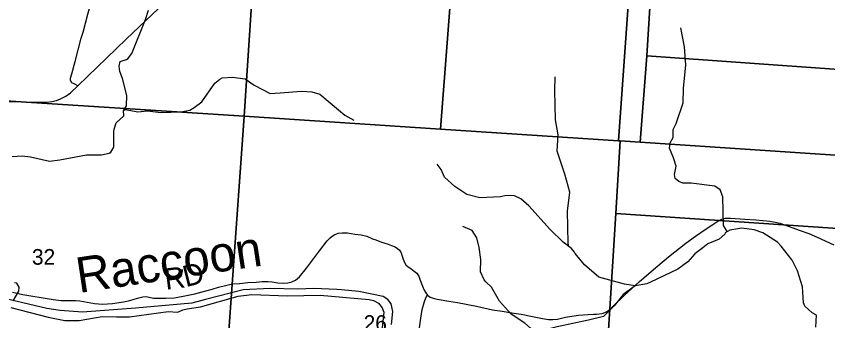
# Model space of a CAD drawing. Extents: x 1878108 to 2183446, y 146837 to 508383.
# Drawn here: x 2015077 to 2026537, y 285647 to 289950 of the extents above; entities that cross this region are included whole.
import ezdxf

# ---------------------------------------------------------------- set-up
doc = ezdxf.new("R2010")
doc.units = 0
for name, color, linetype in [('GM_X_County_Road', 7, 'Continuous'), ('GM_X_County_Road_Text', 7, 'Continuous'), ('GM_X_Major_River', 7, 'Continuous'), ('GM_X_Major_River_Text', 7, 'Continuous'), ('GM_X_Minor_River', 7, 'Continuous'), ('GM_X_Section', 7, 'Continuous'), ('GM_X_Section_Text', 7, 'Continuous'), ('GM_X_State_Route', 7, 'Continuous'), ('GM_X_Township_Road', 7, 'Continuous')]:
    doc.layers.add(name, color=color, linetype=linetype)

msp = doc.modelspace()

# ---------------------------------------------------------------- linework, layer by layer
at = {"layer": 'GM_X_County_Road'}
for points in [[(2023230, 285738), (2023272, 285741), (2023353, 285750), (2023414, 285772), (2023462, 285809), (2023508, 285852), (2023661, 286006), (2023879, 286202), (2024136, 286421), (2024289, 286549), (2024534, 286741), (2024668, 286840), (2024805, 286935), (2024913, 287008), (2024997, 287063), (2025042, 287083), (2025093, 287095), (2025165, 287095), (2025364, 287080), (2025520, 287071), (2025720, 287054), (2025794, 287041), (2025862, 287026), (2025991, 286980), (2026135, 286928), (2026268, 286881), (2026388, 286828), (2026620, 286720)], [(2015023, 286050), (2015169, 286017), (2015311, 285992), (2015429, 285974), (2015600, 285945), (2015713, 285934), (2015807, 285934), (2015917, 285935), (2015975, 285930), (2016078, 285909), (2016181, 285890), (2016294, 285882), (2016435, 285890), (2016592, 285916), (2016679, 285935), (2016743, 285951), (2016806, 285973), (2016865, 285984), (2016912, 285988), (2017014, 285968), (2017103, 285964), (2017191, 285964), (2017310, 285973), (2017480, 286002), (2017598, 286029), (2017703, 286055), (2017843, 286094), (2017933, 286122), (2018030, 286144), (2018130, 286167), (2018233, 286175), (2018347, 286186), (2018465, 286193), (2018548, 286201), (2018632, 286203), (2018691, 286196), (2018771, 286181), (2018852, 286177), (2018913, 286181), (2018970, 286199), (2019019, 286222), (2019075, 286266), (2019174, 286390), (2019360, 286635), (2019469, 286777), (2019508, 286820), (2019538, 286842), (2019576, 286866), (2019624, 286883), (2019681, 286891), (2019754, 286890), (2019860, 286872), (2019946, 286859), (2020029, 286842), (2020106, 286806), (2020155, 286788), (2020209, 286765), (2020268, 286749), (2020328, 286731), (2020375, 286712), (2020427, 286692), (2020462, 286667), (2020488, 286644), (2020511, 286606), (2020526, 286561), (2020541, 286515), (2020560, 286469), (2020580, 286439), (2020610, 286408), (2020648, 286383), (2020698, 286349), (2020735, 286317), (2020749, 286295)], [(2020749, 286295), (2020761, 286275), (2020781, 286218), (2020803, 286159), (2020822, 286113), (2020838, 286080), (2020862, 286042), (2020886, 286010), (2020921, 285982), (2020965, 285965), (2021023, 285951), (2021186, 285925), (2021307, 285904), (2021576, 285851), (2021800, 285803), (2021940, 285781), (2022075, 285760), (2022205, 285739), (2022369, 285707), (2022509, 285677), (2022591, 285665), (2022656, 285663), (2022719, 285671), (2022835, 285696), (2022921, 285714), (2023017, 285724), (2023155, 285734), (2023230, 285738)]]:
    msp.add_lwpolyline(points, dxfattribs=at)
at = {"layer": 'GM_X_Major_River'}
for points in [[(2020376, 285593), (2020394, 285777), (2020369, 285885), (2020323, 285949), (2020259, 285991), (2019915, 286062), (2019669, 286083), (2019603, 286087), (2019281, 286104), (2019055, 286091), (2018663, 286102), (2018283, 286082), (2017749, 285946), (2017557, 285897), (2016759, 285824), (2016011, 285769), (2015695, 285790), (2015509, 285819), (2014747, 285999)], [(2014999, 285832), (2015528, 285697), (2015764, 285650), (2015964, 285651), (2016292, 285708), (2016492, 285701), (2016678, 285702), (2017221, 285780), (2017358, 285766), (2017429, 285802), (2017489, 285817), (2017679, 285843), (2018211, 285992), (2018403, 286016), (2018909, 286000), (2019367, 286010), (2020059, 285948), (2020123, 285935), (2020191, 285895), (2020242, 285831), (2020266, 285767), (2020233, 285462)]]:
    msp.add_lwpolyline(points, dxfattribs=at)
at = {"layer": 'GM_X_Minor_River'}
for points in [[(2016594, 288624), (2016636, 288682), (2016640, 288831), (2016576, 289071), (2016540, 289168), (2016530, 289246), (2016544, 289308), (2016648, 289343), (2016710, 289425), (2016900, 289905), (2016943, 290037)], [(2025118, 286906), (2025063, 286994), (2025055, 287399), (2025019, 287495), (2024943, 287547), (2024609, 287591), (2024491, 287589), (2024435, 287613), (2024383, 287659), (2024371, 287713), (2024397, 287832), (2024359, 287950), (2024303, 288083), (2024313, 288159), (2024353, 288237), (2024355, 288350), (2024377, 288398), (2024395, 288432), (2024493, 288725), (2024500, 288928), (2024532, 289261), (2024512, 289516), (2024464, 289785)], [(2015018, 287968), (2015159, 287976), (2015279, 287964), (2015545, 287904), (2015691, 287922), (2016067, 287989), (2016279, 287993), (2016391, 288015), (2016413, 288027), (2016454, 288100), (2016454, 288321), (2016458, 288353), (2016486, 288441), (2016596, 288544), (2016590, 288616), (2016612, 288632), (2016694, 288618), (2016794, 288598), (2016928, 288612), (2017118, 288588), (2017406, 288599), (2017526, 288623), (2017589, 288659), (2017697, 288741), (2017883, 289005), (2017951, 289059), (2017983, 289079), (2018129, 289089), (2018311, 289065), (2018435, 288977), (2018661, 288857), (2018805, 288867), (2019104, 288892), (2019252, 288882), (2019366, 288846), (2019626, 288629), (2019716, 288553), (2019844, 288479)], [(2022882, 286694), (2022870, 286742), (2022860, 287194), (2022896, 287465), (2022822, 287716), (2022714, 288043), (2022728, 288272), (2022690, 288484), (2022682, 288898), (2022686, 289095)], [(2026368, 285554), (2026376, 285726), (2026316, 285758), (2026212, 285851), (2026194, 285901), (2026178, 286126), (2026108, 286354), (2026036, 286501), (2025878, 286703), (2025826, 286756), (2025618, 286890), (2025496, 286932), (2025323, 286954), (2025153, 286925), (2025087, 286889), (2025081, 286871), (2025003, 286801), (2024841, 286736), (2024771, 286678), (2024661, 286592), (2024561, 286481), (2024421, 286375), (2024032, 286191), (2023980, 286167), (2023816, 286139), (2023664, 286163), (2023302, 286261), (2023102, 286439), (2022970, 286596), (2022960, 286614), (2022920, 286666), (2022798, 286756), (2022617, 286936), (2022315, 287271), (2022203, 287368), (2022113, 287412), (2021995, 287415), (2021915, 287397), (2021623, 287385), (2021439, 287431), (2021271, 287543), (2021123, 287675), (2021077, 287786), (2021023, 287858)], [(2023816, 286139), (2023648, 286018), (2023518, 285860), (2023370, 285705), (2023157, 285656), (2022717, 285559), (2022445, 285497), (2022385, 285503), (2022339, 285541), (2022259, 285615), (2022065, 285739), (2021987, 285828), (2021903, 285922), (2021789, 286120), (2021709, 286195), (2021685, 286223), (2021635, 286339), (2021639, 286512), (2021615, 286684), (2021583, 286817), (2021515, 286921), (2021381, 286977)], [(2015035, 285929), (2015114, 286063), (2015116, 286121), (2015084, 286177), (2015052, 286181)]]:
    msp.add_lwpolyline(points, dxfattribs=at)
at = {"layer": 'GM_X_Section'}
for points in [[(2018566, 292692), (2018293, 288536), (2012945, 288881), (2012955, 289019), (2013334, 294323), (2018651, 293924)], [(2021389, 292509), (2021068, 288356), (2018293, 288536), (2018566, 292692)], [(2023879, 292358), (2023582, 288191), (2021068, 288356), (2021389, 292509)], [(2024163, 292340), (2023982, 289390), (2023888, 288170), (2023605, 288189), (2023582, 288191), (2023879, 292358)], [(2028301, 292079), (2028080, 289100), (2023982, 289390), (2024163, 292340)], [(2028080, 289100), (2029122, 289014), (2029045, 287824), (2023888, 288170), (2023982, 289390)], [(2018293, 288536), (2017914, 283194), (2012552, 283525), (2012568, 283711), (2012945, 288881)], [(2018293, 288536), (2021068, 288356), (2023582, 288191), (2023605, 288189), (2023542, 287161), (2023408, 284990), (2023274, 282835), (2017914, 283194)], [(2023605, 288189), (2023888, 288170), (2029045, 287824), (2028978, 286796), (2023542, 287161)], [(2028978, 286796), (2028837, 284633), (2023408, 284990), (2023542, 287161)]]:
    msp.add_lwpolyline(points, close=True, dxfattribs=at)
at = {"layer": 'GM_X_State_Route'}
msp.add_lwpolyline([(2014965, 288747), (2015418, 288736), (2015509, 288736), (2015579, 288747), (2015647, 288761), (2015703, 288783), (2015775, 288819), (2015841, 288868), (2015946, 288964), (2016083, 289100), (2016631, 289625), (2017085, 290060), (2017132, 290112), (2017312, 290283), (2017697, 290657), (2017767, 290735), (2017802, 290781), (2017845, 290866), (2017951, 291101), (2017974, 291156)], dxfattribs=at)
at = {"layer": 'GM_X_Township_Road'}
for points in [[(2015946, 288964), (2015893, 288994), (2015862, 289009), (2015842, 289040), (2015842, 289073), (2015862, 289137), (2015911, 289310), (2015995, 289638), (2016021, 289723), (2016087, 289977), (2016139, 290162), (2016167, 290276)], [(2020852, 284661), (2020848, 284699), (2020832, 284734), (2020757, 284813), (2020731, 284852), (2020722, 284874), (2020728, 284911), (2020741, 285030), (2020754, 285176), (2020757, 285260), (2020761, 285401), (2020772, 285548), (2020788, 285685), (2020811, 285805), (2020840, 285919), (2020859, 285973), (2020886, 286010)]]:
    msp.add_lwpolyline(points, dxfattribs=at)

# ---------------------------------------------------------------- texts
at = {"layer": 'GM_X_County_Road_Text'}
for s, rotation, p in [('R', 7.0311, (2017189, 286084)), ('D', 13.8726, (2017471, 286121))]:
    msp.add_text(s, height=300, rotation=rotation, dxfattribs=at).set_placement(p)
at = {"layer": 'GM_X_Major_River_Text'}
msp.add_text('Raccoon', height=500, rotation=8.5156, dxfattribs=at).set_placement((2015961, 286038))
at = {"layer": 'GM_X_Section_Text'}
for s, p in [('32', (2015298, 286439)), ('26', (2019982, 285504))]:
    msp.add_text(s, height=221, rotation=0, dxfattribs=at).set_placement(p)

doc.saveas('drawing.dxf')
